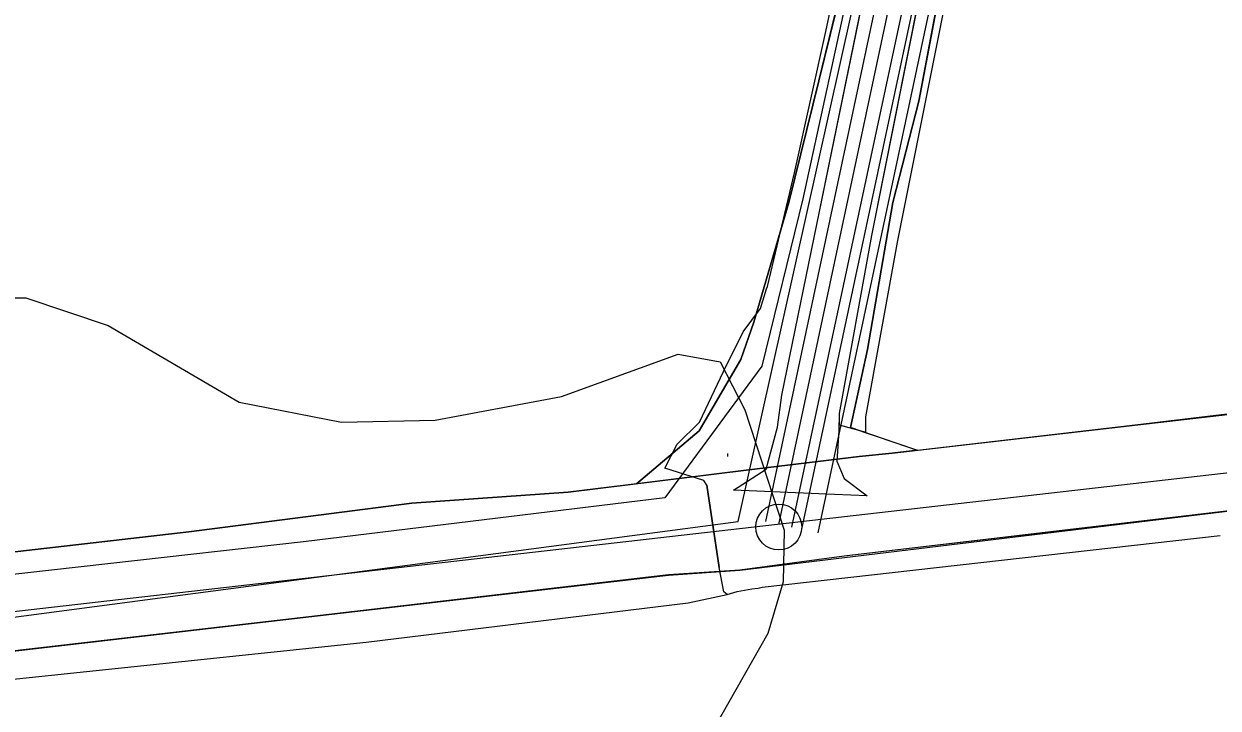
# Model space of a CAD drawing. Extents: x -662620 to -656370, y -1067090 to -1062990.
# Drawn here: x -660674.4 to -660495.9, y -1065082.6 to -1064980.3 of the extents above; entities that cross this region are included whole.
import ezdxf

# ---------------------------------------------------------------- set-up
doc = ezdxf.new("R2010")
doc.units = 0
for name, color, linetype in [('CESTA_ZABOR', 7, 'Continuous'), ('ELEK__VEDENÍ_VN_-_NADZEMNÍ', 7, 'Continuous'), ('ELEK__VEDENÍ_VVN_-_NADZEMNÍ', 7, 'Continuous'), ('HRANICE_KATASTRÁLNÍHO_ÚZEMÍ', 7, 'Continuous'), ('Krajinná_zeleň_-_liniová_-_návrh', 7, 'Continuous'), ('OBVOD_PÚ', 7, 'Continuous'), ('Ochr__pás__vod__zdroje_II__stupně', 7, 'Continuous'), ('Odvodnení_cesty_príkopem_-_navržené', 7, 'Continuous'), ('ORNÁ_PŮDA_-_STÁVAJÍCÍ', 7, 'Continuous'), ('OSTATNÍ_PLOCHA_-_NAVRŽENÁ', 7, 'Continuous'), ('OSTATNÍ_PLOCHA_-_STÁVAJÍCÍ', 7, 'Continuous'), ('POLNÍ_CESTA_NAVRŽENÁ_-_OSA', 7, 'Continuous'), ('POLNÍ_CESTA_STÁVAJÍCÍ_-_KRAJ', 7, 'Continuous'), ('SDELOVACÍ_VEDENÍ_-_PODZEMNÍ', 7, 'Continuous'), ('SILNICE_II__TŘÍDY_A_III__TŘÍDY', 7, 'Continuous'), ('VRSTEVNICE_ZÁKLADNÍ', 7, 'Continuous')]:
    doc.layers.add(name, color=color, linetype=linetype)

msp = doc.modelspace()

# ---------------------------------------------------------------- linework, layer by layer
at = {"layer": 'CESTA_ZABOR'}
for p, q in [((-660555.83, -1065010.31), (-660547.8, -1064971.12)), ((-660539.86, -1064972.75), (-660547.67, -1065011.97)), ((-660561.06, -1065035.83), (-660555.83, -1065010.31)), ((-660547.67, -1065011.97), (-660552.49, -1065038.59)), ((-660561.71, -1065040.62), (-660561.06, -1065035.83)), ((-660552.49, -1065038.59), (-660552.58, -1065041.14)), ((-660563.41, -1065046.88), (-660561.71, -1065040.62)), ((-660552.58, -1065041.14), (-660552.85, -1065045.7)), ((-660552.85, -1065045.7), (-660551.76, -1065048.28)), ((-660568.28, -1065050.02), (-660563.41, -1065046.88)), ((-660551.76, -1065048.28), (-660548.3, -1065050.89)), ((-660553.23, -1065050.69), (-660568.28, -1065050.02)), ((-660548.3, -1065050.89), (-660553.23, -1065050.69))]:
    msp.add_line(p, q, dxfattribs=at)
msp.add_lwpolyline([(-660523.24, -1064894.54), (-660531.68, -1064933.61), (-660539.86, -1064972.75), (-660547.67, -1065011.97), (-660552.49, -1065038.59), (-660552.58, -1065041.14), (-660552.85, -1065045.7), (-660551.76, -1065048.28), (-660548.3, -1065050.89), (-660553.23, -1065050.69), (-660568.28, -1065050.02), (-660563.41, -1065046.88), (-660561.71, -1065040.62), (-660561.06, -1065035.83), (-660555.83, -1065010.31), (-660547.8, -1064971.12), (-660539.83, -1064931.91), (-660530.97, -1064892.88)], dxfattribs=at)
at = {"layer": 'ELEK__VEDENÍ_VN_-_NADZEMNÍ'}
msp.add_lwpolyline([(-660305.63, -1064353.98), (-660352.32, -1064392.6), (-660421.87, -1064449.65), (-660436.64, -1064511.66), (-660458.33, -1064605.22), (-660475.03, -1064678.38), (-660494.75, -1064707.75), (-660498.85, -1064733.57), (-660505.93, -1064766.2), (-660513.18, -1064800.18), (-660520.82, -1064835.18), (-660528.09, -1064869.39), (-660535.64, -1064903.76), (-660543.06, -1064939.26), (-660550.44, -1064971.96), (-660557.93, -1065006.47), (-660564.09, -1065031.5), (-660578.54, -1065051.17), (-660632.56, -1065057.75), (-660691.12, -1065064.31)], dxfattribs=at)
at = {"layer": 'ELEK__VEDENÍ_VVN_-_NADZEMNÍ'}
for points in [[(-660569.26, -1065044.68), (-660569.18, -1065044.68)], [(-660569.18, -1065044.56), (-660569.18, -1065044.68)], [(-660569.18, -1065044.68), (-660569.18, -1065044.98)], [(-660569.18, -1065044.68), (-660569.1, -1065044.68)]]:
    msp.add_lwpolyline(points, dxfattribs=at)
at = {"layer": 'HRANICE_KATASTRÁLNÍHO_ÚZEMÍ'}
msp.add_lwpolyline([(-660691.92, -1065075.92), (-660631.75, -1065068.96), (-660578.03, -1065062.73), (-660567.37, -1065061.96), (-660493.66, -1065053.08), (-660451.16, -1065048.23), (-660447.57, -1065047.83), (-660412.89, -1065043.98), (-660380.87, -1065040.44), (-660367.09, -1065038.91), (-660328.98, -1065034.28), (-660311.02, -1065032.12), (-660290.77, -1065029.66), (-660271.4, -1065027.68), (-660259.57, -1065027.38), (-660248.43, -1065028.37), (-660235.17, -1065031.26), (-660217.19, -1065036.32), (-660200.8, -1065040.95), (-660183.92, -1065045.72)], dxfattribs=at)
at = {"layer": 'Krajinná_zeleň_-_liniová_-_návrh'}
msp.add_lwpolyline([(-660555.64, -1065056.39), (-660457.03, -1064593.36), (-660453.78, -1064575.53), (-660451.91, -1064557.79), (-660453.76, -1064538.65), (-660459.4, -1064479.2)], dxfattribs=at)
at = {"layer": 'OBVOD_PÚ'}
for points in [[(-660567.37, -1065061.96), (-660493.66, -1065053.08)], [(-660578.03, -1065062.73), (-660567.37, -1065061.96)], [(-660631.75, -1065068.96), (-660578.03, -1065062.73)], [(-660691.92, -1065075.92), (-660631.75, -1065068.96)]]:
    msp.add_lwpolyline(points, dxfattribs=at)
at = {"layer": 'Ochr__pás__vod__zdroje_II__stupně'}
msp.add_lwpolyline([(-660823.63, -1065223), (-660796.13, -1065127.73), (-660783.8, -1065083.25), (-660567.6, -1065054.72), (-660521.72, -1064848.87), (-660486.26, -1064673.9), (-660467.34, -1064581.69), (-660464.98, -1064477.66), (-660479.16, -1064319.24)], dxfattribs=at)
at = {"layer": 'Odvodnení_cesty_príkopem_-_navržené'}
msp.add_lwpolyline([(-660558.09, -1065055.87), (-660475.04, -1064666.65), (-660471.14, -1064652.96), (-660465.99, -1064629.97), (-660464, -1064613.86), (-660457.68, -1064584.26), (-660456.26, -1064575.18), (-660454.42, -1064557.77), (-660456.24, -1064538.9), (-660463.06, -1064471.1), (-660479.37, -1064283.99), (-660482.8, -1064124.36), (-660484.72, -1064013.14), (-660484.26, -1063999.81), (-660482.47, -1063990.24), (-660478.65, -1063978.94), (-660368.35, -1063708.74)], dxfattribs=at)
at = {"layer": 'ORNÁ_PŮDA_-_STÁVAJÍCÍ'}
for p, q in [((-660551.27, -1064971.43), (-660555.56, -1064988.84)), ((-660540.62, -1064991.9), (-660537.4, -1064974.92)), ((-660555.56, -1064988.84), (-660560.03, -1065007.02)), ((-660544.47, -1065007.02), (-660540.62, -1064991.9)), ((-660560.03, -1065007.02), (-660565.27, -1065024.9)), ((-660548.29, -1065029.01), (-660544.47, -1065007.02)), ((-660565.27, -1065024.9), (-660567.22, -1065030.51)), ((-660550.82, -1065040.67), (-660548.29, -1065029.01)), ((-660567.22, -1065030.51), (-660571.35, -1065037.56)), ((-660571.35, -1065037.56), (-660573.42, -1065041.15)), ((-660477.85, -1065036.77), (-660496.2, -1065038.85)), ((-660496.2, -1065038.85), (-660508.29, -1065040.31)), ((-660573.42, -1065041.15), (-660582.8, -1065049.08)), ((-660540.8, -1065044.08), (-660550.82, -1065040.67)), ((-660508.29, -1065040.31), (-660540.8, -1065044.08)), ((-660582.8, -1065049.08), (-660593.02, -1065050.35)), ((-660593.02, -1065050.35), (-660616.37, -1065051.97)), ((-660616.37, -1065051.97), (-660649.7, -1065056.24)), ((-660649.7, -1065056.24), (-660716.45, -1065063.94))]:
    msp.add_line(p, q, dxfattribs=at)
for points in [[(-660533.91, -1064887.07), (-660537.05, -1064902.7), (-660540.19, -1064917.9), (-660544.41, -1064937.83), (-660548.33, -1064956.78), (-660551.27, -1064971.43), (-660555.56, -1064988.84), (-660560.03, -1065007.02), (-660565.27, -1065024.9), (-660567.22, -1065030.51), (-660571.35, -1065037.56), (-660573.42, -1065041.15), (-660582.8, -1065049.08), (-660593.02, -1065050.35), (-660616.37, -1065051.97), (-660649.7, -1065056.24), (-660716.45, -1065063.94)], [(-660477.85, -1065036.77), (-660496.2, -1065038.85), (-660508.29, -1065040.31), (-660540.8, -1065044.08), (-660550.82, -1065040.67), (-660548.29, -1065029.01), (-660544.47, -1065007.02), (-660540.62, -1064991.9), (-660537.4, -1064974.92), (-660533.26, -1064957.03), (-660529.6, -1064941.47), (-660525.55, -1064920.49), (-660522.36, -1064905.41), (-660519.79, -1064890.81)]]:
    msp.add_lwpolyline(points, dxfattribs=at)
at = {"layer": 'OSTATNÍ_PLOCHA_-_NAVRŽENÁ'}
msp.add_lwpolyline([(-660523.24, -1064894.54), (-660531.68, -1064933.61), (-660539.86, -1064972.75), (-660547.67, -1065011.97), (-660552.49, -1065038.59), (-660552.53, -1065040.26), (-660548.53, -1065041.35), (-660548.51, -1065039.07), (-660543.74, -1065012.72), (-660535.94, -1064973.55), (-660527.77, -1064934.44), (-660519.33, -1064895.39)], dxfattribs=at)
msp.add_lwpolyline([(-660523.24, -1064894.54), (-660531.68, -1064933.61), (-660539.86, -1064972.75), (-660547.67, -1065011.97), (-660552.49, -1065038.59), (-660552.53, -1065040.26), (-660548.53, -1065041.35), (-660548.51, -1065039.07), (-660543.74, -1065012.72), (-660535.94, -1064973.55), (-660527.77, -1064934.44), (-660519.33, -1064895.39)], dxfattribs=at)
at = {"layer": 'OSTATNÍ_PLOCHA_-_STÁVAJÍCÍ'}
for p, q in [((-660555.56, -1064988.84), (-660551.27, -1064971.43)), ((-660555.56, -1064988.84), (-660551.27, -1064971.43)), ((-660537.4, -1064974.92), (-660540.62, -1064991.9)), ((-660537.4, -1064974.92), (-660540.62, -1064991.9)), ((-660560.03, -1065007.02), (-660555.56, -1064988.84)), ((-660560.03, -1065007.02), (-660555.56, -1064988.84)), ((-660540.62, -1064991.9), (-660544.47, -1065007.02)), ((-660540.62, -1064991.9), (-660544.47, -1065007.02)), ((-660565.27, -1065024.9), (-660560.03, -1065007.02)), ((-660565.27, -1065024.9), (-660560.03, -1065007.02)), ((-660544.47, -1065007.02), (-660548.29, -1065029.01)), ((-660544.47, -1065007.02), (-660548.29, -1065029.01)), ((-660567.22, -1065030.51), (-660565.27, -1065024.9)), ((-660567.22, -1065030.51), (-660565.27, -1065024.9)), ((-660548.29, -1065029.01), (-660550.82, -1065040.67)), ((-660548.29, -1065029.01), (-660550.82, -1065040.67)), ((-660571.35, -1065037.56), (-660567.22, -1065030.51)), ((-660571.35, -1065037.56), (-660567.22, -1065030.51)), ((-660573.42, -1065041.15), (-660571.35, -1065037.56)), ((-660573.42, -1065041.15), (-660571.35, -1065037.56)), ((-660544.58, -1065044.51), (-660477.85, -1065036.77)), ((-660544.58, -1065044.51), (-660477.85, -1065036.77)), ((-660582.8, -1065049.08), (-660573.42, -1065041.15)), ((-660582.8, -1065049.08), (-660573.42, -1065041.15)), ((-660550.82, -1065040.67), (-660540.82, -1065044.07)), ((-660550.82, -1065040.67), (-660540.82, -1065044.07)), ((-660544.58, -1065044.51), (-660549.52, -1065045)), ((-660544.58, -1065044.51), (-660549.52, -1065045)), ((-660549.52, -1065045), (-660544.58, -1065044.51)), ((-660549.52, -1065045), (-660544.58, -1065044.51)), ((-660540.82, -1065044.07), (-660544.58, -1065044.51)), ((-660540.82, -1065044.07), (-660544.58, -1065044.51)), ((-660549.52, -1065045), (-660566.42, -1065047.04)), ((-660549.52, -1065045), (-660566.42, -1065047.04)), ((-660566.42, -1065047.04), (-660549.52, -1065045)), ((-660566.42, -1065047.04), (-660549.52, -1065045)), ((-660593.02, -1065050.35), (-660566.42, -1065047.04)), ((-660593.02, -1065050.35), (-660566.42, -1065047.04)), ((-660566.42, -1065047.04), (-660582.8, -1065049.08)), ((-660566.42, -1065047.04), (-660582.8, -1065049.08)), ((-660616.37, -1065051.97), (-660593.02, -1065050.35)), ((-660616.37, -1065051.97), (-660593.02, -1065050.35)), ((-660475.17, -1065050.87), (-660551.76, -1065059.9)), ((-660475.17, -1065050.87), (-660551.76, -1065059.9)), ((-660649.69, -1065056.24), (-660616.37, -1065051.97)), ((-660649.69, -1065056.24), (-660616.37, -1065051.97)), ((-660716.46, -1065063.94), (-660649.69, -1065056.24)), ((-660716.46, -1065063.94), (-660649.69, -1065056.24)), ((-660551.76, -1065059.9), (-660567.37, -1065061.96)), ((-660551.76, -1065059.9), (-660567.37, -1065061.96)), ((-660567.37, -1065061.96), (-660578.03, -1065062.7)), ((-660567.37, -1065061.96), (-660578.03, -1065062.7)), ((-660578.03, -1065062.7), (-660631.75, -1065068.96)), ((-660578.03, -1065062.7), (-660631.75, -1065068.96)), ((-660631.78, -1065068.96), (-660691.93, -1065075.91)), ((-660631.78, -1065068.96), (-660691.93, -1065075.91)), ((-660631.75, -1065068.96), (-660631.78, -1065068.96)), ((-660631.75, -1065068.96), (-660631.78, -1065068.96))]:
    msp.add_line(p, q, dxfattribs=at)
for points in [[(-660537.4, -1064974.92), (-660540.62, -1064991.9), (-660544.47, -1065007.02), (-660548.29, -1065029.01), (-660550.82, -1065040.67), (-660540.82, -1065044.07), (-660544.58, -1065044.51), (-660549.52, -1065045), (-660566.42, -1065047.04), (-660582.8, -1065049.08), (-660573.42, -1065041.15), (-660571.35, -1065037.56), (-660567.22, -1065030.51), (-660565.27, -1065024.9), (-660560.03, -1065007.02), (-660555.56, -1064988.84), (-660551.27, -1064971.43)], [(-660537.4, -1064974.92), (-660540.62, -1064991.9), (-660544.47, -1065007.02), (-660548.29, -1065029.01), (-660550.82, -1065040.67), (-660540.82, -1065044.07), (-660544.58, -1065044.51), (-660549.52, -1065045), (-660566.42, -1065047.04), (-660582.8, -1065049.08), (-660573.42, -1065041.15), (-660571.35, -1065037.56), (-660567.22, -1065030.51), (-660565.27, -1065024.9), (-660560.03, -1065007.02), (-660555.56, -1064988.84), (-660551.27, -1064971.43)], [(-660716.46, -1065063.94), (-660649.69, -1065056.24), (-660616.37, -1065051.97), (-660593.02, -1065050.35), (-660566.42, -1065047.04), (-660549.52, -1065045), (-660544.58, -1065044.51), (-660477.85, -1065036.77), (-660437.82, -1065032.14), (-660414.5, -1065029.76), (-660365.64, -1065023.67), (-660330.07, -1065020), (-660301.69, -1065016.75), (-660290.22, -1065015.96), (-660272.46, -1065013.81), (-660259.62, -1065012.6), (-660244.4, -1065013), (-660231.92, -1065015.29), (-660219.64, -1065020.73), (-660204.87, -1065024.53), (-660166.88, -1065034.43)], [(-660716.46, -1065063.94), (-660649.69, -1065056.24), (-660616.37, -1065051.97), (-660593.02, -1065050.35), (-660566.42, -1065047.04), (-660549.52, -1065045), (-660544.58, -1065044.51), (-660477.85, -1065036.77), (-660437.82, -1065032.14), (-660414.5, -1065029.76), (-660365.64, -1065023.67), (-660330.07, -1065020), (-660301.69, -1065016.75), (-660290.22, -1065015.96), (-660272.46, -1065013.81), (-660259.62, -1065012.6), (-660244.4, -1065013), (-660231.92, -1065015.29), (-660219.64, -1065020.73), (-660204.87, -1065024.53), (-660166.88, -1065034.43)], [(-660092.92, -1065071.39), (-660200.8, -1065040.95), (-660217.19, -1065036.32), (-660233.06, -1065031.85), (-660235.17, -1065031.25), (-660236.47, -1065030.88), (-660248.44, -1065028.33), (-660259.57, -1065027.38), (-660271.38, -1065027.65), (-660290.78, -1065029.63), (-660292.68, -1065029.89), (-660367.07, -1065038.91), (-660475.17, -1065050.87), (-660551.76, -1065059.9), (-660567.37, -1065061.96), (-660578.03, -1065062.7), (-660631.75, -1065068.96), (-660631.78, -1065068.96), (-660691.93, -1065075.91)], [(-660092.92, -1065071.39), (-660200.8, -1065040.95), (-660217.19, -1065036.32), (-660233.06, -1065031.85), (-660235.17, -1065031.25), (-660236.47, -1065030.88), (-660248.44, -1065028.33), (-660259.57, -1065027.38), (-660271.38, -1065027.65), (-660290.78, -1065029.63), (-660292.68, -1065029.89), (-660367.07, -1065038.91), (-660475.17, -1065050.87), (-660551.76, -1065059.9), (-660567.37, -1065061.96), (-660578.03, -1065062.7), (-660631.75, -1065068.96), (-660631.78, -1065068.96), (-660691.93, -1065075.91)]]:
    msp.add_lwpolyline(points, dxfattribs=at)
at = {"layer": 'POLNÍ_CESTA_NAVRŽENÁ_-_OSA'}
msp.add_lwpolyline([(-660561.51, -1065055.14), (-660462.91, -1064592.2), (-660459.73, -1064574.68), (-660457.94, -1064557.76), (-660459.73, -1064539.24), (-660466.54, -1064471.42), (-660482.86, -1064284.18), (-660486.3, -1064124.42), (-660488.22, -1064013.11), (-660487.75, -1063999.42), (-660485.86, -1063989.36), (-660481.93, -1063977.72), (-660371.59, -1063707.42)], dxfattribs=at)
at = {"layer": 'POLNÍ_CESTA_STÁVAJÍCÍ_-_KRAJ'}
for points in [[(-660563.47, -1065054.73), (-660464.88, -1064591.81), (-660461.71, -1064574.4), (-660459.95, -1064557.75), (-660461.72, -1064539.44), (-660468.53, -1064471.61), (-660484.86, -1064284.29), (-660488.3, -1064124.46), (-660490.22, -1064013.09), (-660489.75, -1063999.2), (-660487.8, -1063988.85), (-660483.81, -1063977.02), (-660477.71, -1063961.92), (-660474.07, -1063948.91), (-660465.37, -1063926.71), (-660457.21, -1063913), (-660373.44, -1063706.66)], [(-660559.56, -1065055.56), (-660475.57, -1064663), (-660472.75, -1064654.02), (-660466.98, -1064628.93), (-660465.02, -1064612.2), (-660460.95, -1064592.59), (-660457.75, -1064574.96), (-660455.93, -1064557.77), (-660457.74, -1064539.05), (-660464.55, -1064471.24), (-660480.86, -1064284.07), (-660484.3, -1064124.39), (-660486.22, -1064013.13), (-660485.76, -1063999.64), (-660483.92, -1063989.86), (-660480.06, -1063978.41), (-660369.74, -1063708.17)]]:
    msp.add_lwpolyline(points, dxfattribs=at)
msp.add_circle((-660561.53, -1065055.53), 3.43, dxfattribs=at)
at = {"layer": 'SDELOVACÍ_VEDENÍ_-_PODZEMNÍ'}
for points in [[(-660569.23, -1065065.63), (-660569.75, -1065065.24), (-660570.42, -1065061.57), (-660572.28, -1065049.27), (-660572.72, -1065048.59), (-660578.58, -1065046.75), (-660576.74, -1065043.14), (-660573.36, -1065039.85), (-660569.78, -1065032.29), (-660566.86, -1065026.36), (-660564.27, -1065022.85), (-660563.35, -1065019.95), (-660563.2, -1065019.57), (-660559.16, -1065002.59), (-660556.64, -1064991.14), (-660554.6, -1064981.92), (-660550.69, -1064963.84), (-660545.68, -1064941.37), (-660543.2, -1064929.4), (-660541.07, -1064918.21), (-660539.83, -1064913.33), (-660537.74, -1064903.41), (-660535.8, -1064893.58)], [(-660569.23, -1065065.63), (-660569.75, -1065065.24), (-660570.42, -1065061.57), (-660572.28, -1065049.27), (-660572.72, -1065048.59), (-660578.58, -1065046.75), (-660576.74, -1065043.14), (-660573.36, -1065039.85), (-660569.78, -1065032.29), (-660566.86, -1065026.36), (-660564.27, -1065022.85), (-660563.35, -1065019.95), (-660563.2, -1065019.57), (-660559.16, -1065002.59), (-660556.64, -1064991.14), (-660554.6, -1064981.92), (-660550.69, -1064963.84), (-660545.68, -1064941.37), (-660543.2, -1064929.4), (-660541.07, -1064918.21), (-660539.83, -1064913.33), (-660537.74, -1064903.41), (-660535.8, -1064893.58)], [(-660569.23, -1065065.63), (-660569.75, -1065065.24), (-660570.42, -1065061.57), (-660572.28, -1065049.27), (-660572.72, -1065048.59), (-660578.58, -1065046.75), (-660576.74, -1065043.14), (-660573.36, -1065039.85), (-660569.78, -1065032.29), (-660566.86, -1065026.36), (-660564.27, -1065022.85), (-660563.35, -1065019.95), (-660563.2, -1065019.57), (-660559.16, -1065002.59), (-660556.64, -1064991.14), (-660554.6, -1064981.92), (-660550.69, -1064963.84), (-660545.68, -1064941.37), (-660543.2, -1064929.4), (-660541.07, -1064918.21), (-660539.83, -1064913.33), (-660537.74, -1064903.41), (-660535.8, -1064893.58)], [(-660569.23, -1065065.63), (-660569.75, -1065065.24), (-660570.42, -1065061.57), (-660572.28, -1065049.27), (-660572.72, -1065048.59), (-660578.58, -1065046.75), (-660576.74, -1065043.14), (-660573.36, -1065039.85), (-660569.78, -1065032.29), (-660566.86, -1065026.36), (-660564.27, -1065022.85), (-660563.35, -1065019.95), (-660563.2, -1065019.57), (-660559.16, -1065002.59), (-660556.64, -1064991.14), (-660554.6, -1064981.92), (-660550.69, -1064963.84), (-660545.68, -1064941.37), (-660543.2, -1064929.4), (-660541.07, -1064918.21), (-660539.83, -1064913.33), (-660537.74, -1064903.41), (-660535.8, -1064893.58)], [(-660572.28, -1065049.27), (-660570.42, -1065061.57)], [(-660572.28, -1065049.27), (-660570.42, -1065061.57)], [(-660565.54, -1065064.75), (-660564.62, -1065064.66), (-660564, -1065064.52), (-660495.54, -1065056.78)], [(-660565.54, -1065064.75), (-660564.62, -1065064.66), (-660564, -1065064.52), (-660495.54, -1065056.78)], [(-660565.54, -1065064.75), (-660564.62, -1065064.66), (-660564, -1065064.52), (-660495.54, -1065056.78)], [(-660565.54, -1065064.75), (-660564.62, -1065064.66), (-660564, -1065064.52), (-660495.54, -1065056.78)], [(-660565.54, -1065064.75), (-660564.62, -1065064.66), (-660564, -1065064.52), (-660495.54, -1065056.78)], [(-660565.54, -1065064.75), (-660564.62, -1065064.66), (-660564, -1065064.52), (-660495.54, -1065056.78)], [(-660687.85, -1065079.52), (-660665.01, -1065077.11), (-660623.2, -1065072.77), (-660575.09, -1065066.88), (-660569.23, -1065065.63)], [(-660687.85, -1065079.52), (-660665.01, -1065077.11), (-660623.2, -1065072.77), (-660575.09, -1065066.88), (-660569.23, -1065065.63)], [(-660687.85, -1065079.52), (-660665.01, -1065077.11), (-660623.2, -1065072.77), (-660575.09, -1065066.88), (-660569.23, -1065065.63)], [(-660687.85, -1065079.52), (-660665.01, -1065077.11), (-660623.2, -1065072.77), (-660575.09, -1065066.88), (-660569.23, -1065065.63)], [(-660687.85, -1065079.52), (-660665.01, -1065077.11), (-660623.2, -1065072.77), (-660575.09, -1065066.88), (-660569.23, -1065065.63)], [(-660687.85, -1065079.52), (-660665.01, -1065077.11), (-660623.2, -1065072.77), (-660575.09, -1065066.88), (-660569.23, -1065065.63)], [(-660569.23, -1065065.63), (-660567.77, -1065065.18)], [(-660569.23, -1065065.63), (-660567.77, -1065065.18)], [(-660569.23, -1065065.63), (-660567.77, -1065065.18)], [(-660569.23, -1065065.63), (-660567.77, -1065065.18)], [(-660569.23, -1065065.63), (-660567.77, -1065065.18)], [(-660569.23, -1065065.63), (-660567.77, -1065065.18)], [(-660567.77, -1065065.18), (-660565.54, -1065064.75)], [(-660567.77, -1065065.18), (-660565.54, -1065064.75)], [(-660567.77, -1065065.18), (-660565.54, -1065064.75)], [(-660567.77, -1065065.18), (-660565.54, -1065064.75)], [(-660567.77, -1065065.18), (-660565.54, -1065064.75)], [(-660567.77, -1065065.18), (-660565.54, -1065064.75)]]:
    msp.add_lwpolyline(points, dxfattribs=at)
at = {"layer": 'SILNICE_II__TŘÍDY_A_III__TŘÍDY'}
msp.add_lwpolyline([(-659930.63, -1065272.66), (-659916.62, -1065191.45), (-659883.02, -1065082.94), (-660018.13, -1065073.84), (-660053.14, -1065071.74), (-660090.24, -1065065.44), (-660211.35, -1065031.14), (-660237.25, -1065024.84), (-660258.96, -1065021.34), (-660284.16, -1065023.44), (-661097.31, -1065116.39), (-661512.77, -1064982.13)], dxfattribs=at)
at = {"layer": 'VRSTEVNICE_ZÁKLADNÍ'}
msp.add_lwpolyline([(-660681.22, -1065021.29), (-660674.07, -1065021.29), (-660661.78, -1065025.43), (-660642.2, -1065036.86), (-660626.9, -1065039.87), (-660612.9, -1065039.58), (-660594.03, -1065036.01), (-660576.59, -1065029.72), (-660570.3, -1065030.86), (-660566.59, -1065038.01), (-660560.72, -1065056.02), (-660560.87, -1065063.74), (-660563.15, -1065071.46), (-660571.3, -1065085.75)], dxfattribs=at)
msp.add_lwpolyline([(-660681.22, -1065021.29), (-660674.07, -1065021.29), (-660661.78, -1065025.43), (-660642.2, -1065036.86), (-660626.9, -1065039.87), (-660612.9, -1065039.58), (-660594.03, -1065036.01), (-660576.59, -1065029.72), (-660570.3, -1065030.86), (-660566.59, -1065038.01), (-660560.72, -1065056.02), (-660560.87, -1065063.74), (-660563.15, -1065071.46), (-660571.3, -1065085.75)], dxfattribs=at)

doc.saveas('drawing.dxf')
